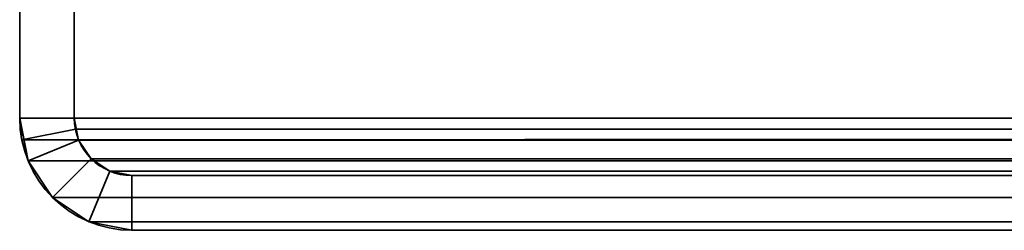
# Model space of a CAD drawing. Header units: millimetres. Extents: x -503 to 6703, y -110 to 193.
# Tile 599 of 656: x 2532 to 2559, y -29 to -23. Entities that reach past the tile are written whole.
import ezdxf

# ---------------------------------------------------------------- set-up
doc = ezdxf.new("R2010")
doc.units = ezdxf.units.MM
doc.layers.add('151', color=7, linetype='Continuous', true_color=0xffffff)

# ---------------------------------------------------------------- blocks, each defined once
blk = doc.blocks.new('UG_SURFACE_266')
at = {"layer": '151', "color": 252, "linetype": 'Continuous', "lineweight": 35}
for points in [[(2532, -14, 2075.25), (2532, -14, -7.75), (2532, -25.92, -7.75), (2532, -25.92, 2075.25)], [(2533.5, -25.92, 2073.75), (2533.5, -14, 2073.75), (2532, -14, 2075.25), (2532, -25.92, 2075.25)], [(2532, -25.92, -7.75), (2532, -14, -7.75), (2533.5, -14, -7.75), (2533.5, -25.92, -7.75)], [(2533.5, -14, 2073.75), (2533.5, -25.92, 2073.75), (2533.5, -25.92, -7.75), (2533.5, -14, -7.75)], [(2532, -25.92, -7.75), (2532.234, -27.099, -7.75), (2532.234, -27.099, 2075.016)], [(2532.234, -27.099, 2075.016), (2532.059, -26.521, 2075.191), (2532, -25.92, -7.75)], [(2532.059, -26.521, 2075.191), (2532, -25.92, 2075.25), (2532, -25.92, -7.75)], [(2532, -25.92, 2075.25), (2532.059, -26.521, 2075.191), (2533.53, -26.228, 2073.72), (2533.5, -25.92, 2073.75)], [(2533.5, -25.92, -7.75), (2533.62, -26.525, -7.75), (2532.234, -27.099, -7.75), (2532, -25.92, -7.75)], [(2533.5, -25.92, -7.75), (2533.53, -26.228, 2073.72), (2533.62, -26.525, 2073.63)], [(2533.5, -25.92, -7.75), (2533.5, -25.92, 2073.75), (2533.53, -26.228, 2073.72)], [(2533.62, -26.525, 2073.63), (2533.62, -26.525, -7.75), (2533.5, -25.92, -7.75)], [(2532.059, -26.521, 2075.191), (2532.234, -27.099, 2075.016), (2533.62, -26.525, 2073.63), (2533.53, -26.228, 2073.72)], [(2532.234, -27.099, 2075.016), (2532.902, -28.098, 2074.348), (2533.963, -27.037, 2073.287), (2533.62, -26.525, 2073.63)], [(2533.62, -26.525, -7.75), (2533.963, -27.037, -7.75), (2532.902, -28.098, -7.75), (2532.234, -27.099, -7.75)], [(2533.963, -27.037, 2073.287), (2533.963, -27.037, -7.75), (2533.62, -26.525, -7.75), (2533.62, -26.525, 2073.63)], [(2534.475, -27.38, 2072.775), (2533.963, -27.037, 2073.287), (2532.902, -28.098, 2074.348), (2533.901, -28.766, 2073.349)], [(2533.901, -28.766, -7.75), (2532.902, -28.098, -7.75), (2533.963, -27.037, -7.75), (2534.475, -27.38, -7.75)], [(2534.475, -27.38, 2072.775), (2534.475, -27.38, -7.75), (2533.963, -27.037, -7.75), (2533.963, -27.037, 2073.287)], [(2532.234, -27.099, 2075.016), (2532.234, -27.099, -7.75), (2532.902, -28.098, -7.75), (2532.902, -28.098, 2074.348)], [(2535.08, -27.5, 2072.17), (2534.475, -27.38, 2072.775), (2533.901, -28.766, 2073.349), (2535.08, -29, 2072.17)], [(2535.08, -29, -7.75), (2533.901, -28.766, -7.75), (2534.475, -27.38, -7.75), (2535.08, -27.5, -7.75)], [(2535.08, -27.5, 2072.17), (2535.08, -27.5, -7.75), (2534.475, -27.38, -7.75), (2534.475, -27.38, 2072.775)], [(2535.08, -27.5, -7.75), (2583.92, -27.5, 673.339), (2583.92, -27.5, 332.794)], [(2535.08, -27.5, -7.75), (2583.92, -27.5, 1013.883), (2583.92, -27.5, 673.339)], [(2535.08, -27.5, -7.75), (2535.08, -27.5, 2072.17), (2583.92, -27.5, 1354.428), (2583.92, -27.5, 1013.883)], [(2535.08, -27.5, 2072.17), (2583.92, -27.5, 1694.972), (2583.92, -27.5, 1354.428)], [(2535.08, -27.5, 2072.17), (2583.92, -27.5, 2023.33), (2583.92, -27.5, 1694.972)], [(2583.92, -27.5, 332.794), (2583.92, -27.5, -7.75), (2535.08, -27.5, -7.75)], [(2583.92, -27.5, 2023.33), (2535.08, -27.5, 2072.17), (2535.08, -29, 2072.17), (2583.92, -29, 2023.33)], [(2535.08, -27.5, -7.75), (2583.92, -27.5, -7.75), (2583.92, -29, -7.75), (2535.08, -29, -7.75)], [(2532.902, -28.098, 2074.348), (2532.902, -28.098, -7.75), (2533.901, -28.766, -7.75), (2533.901, -28.766, 2073.349)], [(2533.901, -28.766, 2073.349), (2533.901, -28.766, -7.75), (2535.08, -29, -7.75), (2535.08, -29, 2072.17)], [(2535.08, -29, 2072.17), (2583.92, -29, 1354.428), (2583.92, -29, 1694.972)], [(2535.08, -29, 2072.17), (2535.08, -29, -7.75), (2583.92, -29, 1013.883), (2583.92, -29, 1354.428)], [(2535.08, -29, -7.75), (2583.92, -29, 673.339), (2583.92, -29, 1013.883)], [(2535.08, -29, -7.75), (2583.92, -29, 332.794), (2583.92, -29, 673.339)], [(2535.08, -29, -7.75), (2583.92, -29, -7.75), (2583.92, -29, 332.794)], [(2583.92, -29, 1694.972), (2583.92, -29, 2023.33), (2535.08, -29, 2072.17)]]:
    blk.add_3dface(points, dxfattribs=at)
blk = doc.blocks.new('UG_SURFACE_267')
at = {"layer": '151', "color": 252, "linetype": 'Continuous', "lineweight": 35}
for points in [[(2532, -14, 2075.25), (2532, -14, -7.75), (2532, -25.92, -7.75), (2532, -25.92, 2075.25)], [(2533.5, -25.92, 2073.75), (2533.5, -14, 2073.75), (2532, -14, 2075.25), (2532, -25.92, 2075.25)], [(2532, -25.92, -7.75), (2532, -14, -7.75), (2533.5, -14, -7.75), (2533.5, -25.92, -7.75)], [(2533.5, -14, 2073.75), (2533.5, -25.92, 2073.75), (2533.5, -25.92, -7.75), (2533.5, -14, -7.75)], [(2532, -25.92, -7.75), (2532.234, -27.099, -7.75), (2532.234, -27.099, 2075.016)], [(2532.234, -27.099, 2075.016), (2532.059, -26.521, 2075.191), (2532, -25.92, -7.75)], [(2532.059, -26.521, 2075.191), (2532, -25.92, 2075.25), (2532, -25.92, -7.75)], [(2532, -25.92, 2075.25), (2532.059, -26.521, 2075.191), (2533.53, -26.228, 2073.72), (2533.5, -25.92, 2073.75)], [(2533.5, -25.92, -7.75), (2533.62, -26.525, -7.75), (2532.234, -27.099, -7.75), (2532, -25.92, -7.75)], [(2533.5, -25.92, -7.75), (2533.53, -26.228, 2073.72), (2533.62, -26.525, 2073.63)], [(2533.5, -25.92, -7.75), (2533.5, -25.92, 2073.75), (2533.53, -26.228, 2073.72)], [(2533.62, -26.525, 2073.63), (2533.62, -26.525, -7.75), (2533.5, -25.92, -7.75)], [(2532.059, -26.521, 2075.191), (2532.234, -27.099, 2075.016), (2533.62, -26.525, 2073.63), (2533.53, -26.228, 2073.72)], [(2532.234, -27.099, 2075.016), (2532.902, -28.098, 2074.348), (2533.963, -27.037, 2073.287), (2533.62, -26.525, 2073.63)], [(2533.62, -26.525, -7.75), (2533.963, -27.037, -7.75), (2532.902, -28.098, -7.75), (2532.234, -27.099, -7.75)], [(2533.963, -27.037, 2073.287), (2533.963, -27.037, -7.75), (2533.62, -26.525, -7.75), (2533.62, -26.525, 2073.63)], [(2534.475, -27.38, 2072.775), (2533.963, -27.037, 2073.287), (2532.902, -28.098, 2074.348), (2533.901, -28.766, 2073.349)], [(2533.901, -28.766, -7.75), (2532.902, -28.098, -7.75), (2533.963, -27.037, -7.75), (2534.475, -27.38, -7.75)], [(2534.475, -27.38, 2072.775), (2534.475, -27.38, -7.75), (2533.963, -27.037, -7.75), (2533.963, -27.037, 2073.287)], [(2532.234, -27.099, 2075.016), (2532.234, -27.099, -7.75), (2532.902, -28.098, -7.75), (2532.902, -28.098, 2074.348)], [(2535.08, -27.5, 2072.17), (2534.475, -27.38, 2072.775), (2533.901, -28.766, 2073.349), (2535.08, -29, 2072.17)], [(2535.08, -29, -7.75), (2533.901, -28.766, -7.75), (2534.475, -27.38, -7.75), (2535.08, -27.5, -7.75)], [(2535.08, -27.5, 2072.17), (2535.08, -27.5, -7.75), (2534.475, -27.38, -7.75), (2534.475, -27.38, 2072.775)], [(2535.08, -27.5, -7.75), (2583.92, -27.5, 673.339), (2583.92, -27.5, 332.794)], [(2535.08, -27.5, -7.75), (2583.92, -27.5, 1013.883), (2583.92, -27.5, 673.339)], [(2535.08, -27.5, -7.75), (2535.08, -27.5, 2072.17), (2583.92, -27.5, 1354.428), (2583.92, -27.5, 1013.883)], [(2535.08, -27.5, 2072.17), (2583.92, -27.5, 1694.972), (2583.92, -27.5, 1354.428)], [(2535.08, -27.5, 2072.17), (2583.92, -27.5, 2023.33), (2583.92, -27.5, 1694.972)], [(2583.92, -27.5, 332.794), (2583.92, -27.5, -7.75), (2535.08, -27.5, -7.75)], [(2583.92, -27.5, 2023.33), (2535.08, -27.5, 2072.17), (2535.08, -29, 2072.17), (2583.92, -29, 2023.33)], [(2535.08, -27.5, -7.75), (2583.92, -27.5, -7.75), (2583.92, -29, -7.75), (2535.08, -29, -7.75)], [(2532.902, -28.098, 2074.348), (2532.902, -28.098, -7.75), (2533.901, -28.766, -7.75), (2533.901, -28.766, 2073.349)], [(2533.901, -28.766, 2073.349), (2533.901, -28.766, -7.75), (2535.08, -29, -7.75), (2535.08, -29, 2072.17)], [(2535.08, -29, 2072.17), (2583.92, -29, 1354.428), (2583.92, -29, 1694.972)], [(2535.08, -29, 2072.17), (2535.08, -29, -7.75), (2583.92, -29, 1013.883), (2583.92, -29, 1354.428)], [(2535.08, -29, -7.75), (2583.92, -29, 673.339), (2583.92, -29, 1013.883)], [(2535.08, -29, -7.75), (2583.92, -29, 332.794), (2583.92, -29, 673.339)], [(2535.08, -29, -7.75), (2583.92, -29, -7.75), (2583.92, -29, 332.794)], [(2583.92, -29, 1694.972), (2583.92, -29, 2023.33), (2535.08, -29, 2072.17)]]:
    blk.add_3dface(points, dxfattribs=at)
blk = doc.blocks.new('UG_SURFACE_268')
at = {"layer": '151', "color": 252, "linetype": 'Continuous', "lineweight": 35}
for points in [[(2532, -14, 2075.25), (2532, -25.92, 2075.25), (3468, -25.92, 2075.25), (3468, -14, 2075.25)], [(2532, -25.92, 2075.25), (2532, -14, 2075.25), (2533.5, -14, 2073.75), (2533.5, -25.92, 2073.75)], [(2533.5, -14, 2073.75), (3466.5, -14, 2073.75), (3466.5, -25.92, 2073.75), (2533.5, -25.92, 2073.75)], [(3468, -25.92, 2075.25), (2532, -25.92, 2075.25), (2532.059, -26.521, 2075.191)], [(2533.5, -25.92, 2073.75), (2533.53, -26.228, 2073.72), (2532.059, -26.521, 2075.191), (2532, -25.92, 2075.25)], [(3467.941, -26.521, 2075.191), (3468, -25.92, 2075.25), (2532.059, -26.521, 2075.191)], [(2533.53, -26.228, 2073.72), (2533.5, -25.92, 2073.75), (3466.5, -25.92, 2073.75)], [(2533.53, -26.228, 2073.72), (3466.5, -25.92, 2073.75), (3466.47, -26.228, 2073.72)], [(2533.53, -26.228, 2073.72), (2533.62, -26.525, 2073.63), (2532.234, -27.099, 2075.016), (2532.059, -26.521, 2075.191)], [(3466.47, -26.228, 2073.72), (3466.38, -26.525, 2073.63), (2533.62, -26.525, 2073.63), (2533.53, -26.228, 2073.72)], [(2532.059, -26.521, 2075.191), (2532.234, -27.099, 2075.016), (3467.766, -27.099, 2075.016), (3467.941, -26.521, 2075.191)], [(2533.62, -26.525, 2073.63), (2533.963, -27.037, 2073.287), (2532.902, -28.098, 2074.348), (2532.234, -27.099, 2075.016)], [(3466.037, -27.037, 2073.287), (2533.963, -27.037, 2073.287), (2533.62, -26.525, 2073.63), (3466.38, -26.525, 2073.63)], [(2533.901, -28.766, 2073.349), (2532.902, -28.098, 2074.348), (2533.963, -27.037, 2073.287), (2534.475, -27.38, 2072.775)], [(3465.525, -27.38, 2072.775), (2534.475, -27.38, 2072.775), (2533.963, -27.037, 2073.287), (3466.037, -27.037, 2073.287)], [(3467.766, -27.099, 2075.016), (2532.234, -27.099, 2075.016), (2532.902, -28.098, 2074.348), (3467.098, -28.098, 2074.348)], [(2535.08, -29, 2072.17), (2533.901, -28.766, 2073.349), (2534.475, -27.38, 2072.775), (2535.08, -27.5, 2072.17)], [(3464.92, -27.5, 2072.17), (2535.08, -27.5, 2072.17), (2534.475, -27.38, 2072.775), (3465.525, -27.38, 2072.775)], [(2535.08, -27.5, 2072.17), (3464.92, -27.5, 2072.17), (3416.08, -27.5, 2023.33), (2583.92, -27.5, 2023.33)], [(2583.92, -29, 2023.33), (2535.08, -29, 2072.17), (2535.08, -27.5, 2072.17), (2583.92, -27.5, 2023.33)], [(3467.098, -28.098, 2074.348), (2532.902, -28.098, 2074.348), (2533.901, -28.766, 2073.349), (3466.099, -28.766, 2073.349)], [(3466.099, -28.766, 2073.349), (2533.901, -28.766, 2073.349), (2535.08, -29, 2072.17), (3464.92, -29, 2072.17)], [(2535.08, -29, 2072.17), (2583.92, -29, 2023.33), (3416.08, -29, 2023.33), (3464.92, -29, 2072.17)]]:
    blk.add_3dface(points, dxfattribs=at)

msp = doc.modelspace()

# ---------------------------------------------------------------- linework, layer by layer
at = {"layer": '151', "color": 252, "linetype": 'Continuous', "lineweight": -3, "true_color": 0x939598}
for p, q in [((2532, -14, 2075.25), (2532, -25.92, 2075.25)), ((2532, -25.92, -7.75), (2532, -14, -7.75)), ((2532, -14, 2075.25), (2532, -25.92, 2075.25)), ((2532, -14, 2075.25), (2532, -25.92, 2075.25)), ((2532, -25.92, -7.75), (2532, -14, -7.75)), ((2533.5, -25.92, -7.75), (2533.5, -14, -7.75)), ((2533.5, -14, 2073.75), (2533.5, -25.92, 2073.75)), ((2533.5, -25.92, -7.75), (2533.5, -14, -7.75)), ((2533.5, -14, 2073.75), (2533.5, -25.92, 2073.75)), ((2533.5, -14, 2073.75), (2533.5, -25.92, 2073.75)), ((2532, -25.92, 2075.25), (2532, -25.92, -7.75)), ((3468, -25.92, 2075.25), (2532, -25.92, 2075.25)), ((2532, -25.92, 2075.25), (2532, -25.92, -7.75)), ((3466.5, -25.92, 2073.75), (2533.5, -25.92, 2073.75)), ((2533.5, -25.92, 2073.75), (2533.5, -25.92, -7.75)), ((2533.5, -25.92, 2073.75), (2533.5, -25.92, -7.75)), ((2535.08, -27.5, 2072.17), (2583.92, -27.5, 2023.33)), ((3464.92, -27.5, 2072.17), (2535.08, -27.5, 2072.17)), ((2535.08, -27.5, 2072.17), (2583.92, -27.5, 2023.33)), ((2583.92, -27.5, -7.75), (2535.08, -27.5, -7.75)), ((2535.08, -27.5, 2072.17), (2535.08, -27.5, -7.75)), ((2583.92, -27.5, -7.75), (2535.08, -27.5, -7.75)), ((2535.08, -27.5, 2072.17), (2583.92, -27.5, 2023.33)), ((2535.08, -27.5, 2072.17), (2535.08, -27.5, -7.75)), ((2535.08, -29, 2072.17), (2583.92, -29, 2023.33)), ((2583.92, -29, -7.75), (2535.08, -29, -7.75)), ((2535.08, -29, 2072.17), (2583.92, -29, 2023.33)), ((2535.08, -29, 2072.17), (2535.08, -29, -7.75)), ((2583.92, -29, -7.75), (2535.08, -29, -7.75)), ((3464.92, -29, 2072.17), (2535.08, -29, 2072.17)), ((2535.08, -29, 2072.17), (2535.08, -29, -7.75)), ((2535.08, -29, 2072.17), (2583.92, -29, 2023.33))]:
    msp.add_line(p, q, dxfattribs=at)
at = {"layer": '151', "color": 252, "linetype": 'Continuous', "lineweight": -3, "true_color": 0x939598, "extrusion": (0, 0, -1)}
for radius in [3.08, 3.08, 1.58, 1.58]:
    msp.add_arc((-2535.08, -25.92, 7.75), radius, 270, 0, dxfattribs=at)
at = {"layer": '151', "color": 252, "linetype": 'Continuous', "lineweight": -3, "true_color": 0x939598, "extrusion": (0.707107, 6.12323e-17, 0.707107)}
for major_axis in [(-3.08, 0, 3.08), (-3.08, 0, 3.08), (-3.08, 0, 3.08), (-1.58, 0, 1.58), (-1.58, 0, 1.58), (-1.58, 0, 1.58)]:
    msp.add_ellipse((2535.08, -25.92, 2072.17), major_axis=major_axis, ratio=0.707107, start_param=0, end_param=1.570796, dxfattribs=at)

# ---------------------------------------------------------------- block references
at = {"layer": '151', "color": 252, "linetype": 'Continuous', "lineweight": -3, "true_color": 0x939598}
for name in ['UG_SURFACE_266', 'UG_SURFACE_267', 'UG_SURFACE_268']:
    msp.add_blockref(name, (0, 0), dxfattribs=at)

doc.saveas('drawing.dxf')
